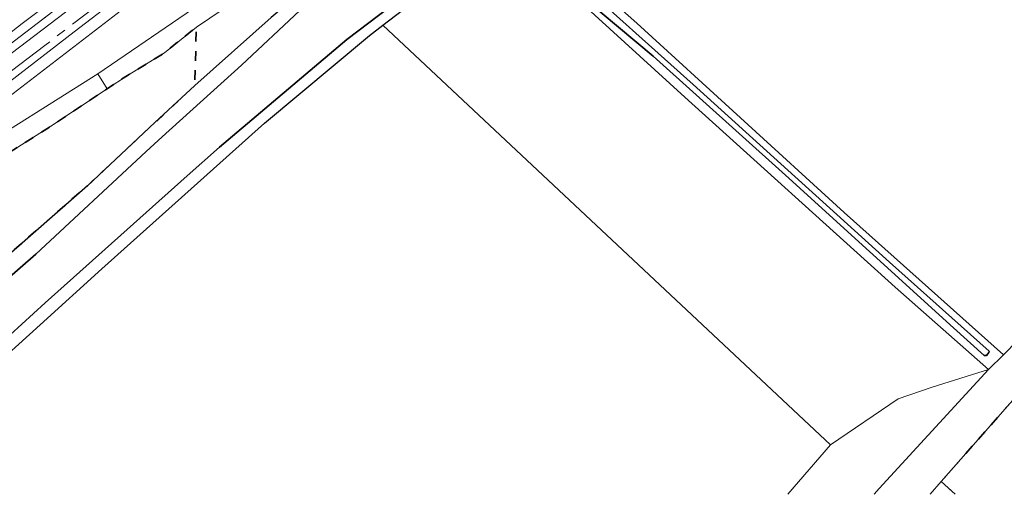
# Model space of a CAD drawing. Extents: x 105780 to 185197, y 477999 to 525027.
# Tile 216 of 562: x 107464 to 107669, y 478000 to 478099. Entities that reach past the tile are written whole.
import ezdxf

# ---------------------------------------------------------------- set-up
doc = ezdxf.new("R2010")
doc.units = 0
doc.linetypes.add('AM-AS', pattern=[16, 10, -2, 2, -2])
doc.linetypes.add('XX-HIDDEN', pattern=[4, 2, -2])
for name, color, linetype, lineweight in [('B-GV-GR-GRAS_GAZON-G', 252, 'Continuous', 13), ('B-GV-GR-MATERIAALGRENS-G', 252, 'XX-HIDDEN', 35), ('B-RO-IE-TERREINAFSCHEIDING_KUNSTMATIG_SCHUTTING-G', 252, 'IE-TERREINAFSCHEIDING-KUNSTMATIG-DICHT', 18), ('B-WE-AM-AS_SPOOR-G', 252, 'AM-AS', 18), ('B-WE-GW-WATERGANG_SLOOT_INSTEEK-G', 252, 'Continuous', 30), ('B-WE-KW-KUNSTWERK-GV', 170, 'Continuous', 18), ('B-WE-OG-TERREIN_ONBEGROEID-GV', 252, 'Continuous', 18), ('B1-WE-GR-BOUWLAND-GV', 80, 'Continuous', 13), ('B1-WE-KW-KUNSTWERK_PERRON-GV', 252, 'Continuous', 18), ('B1-WE-VH-VERHARDING_ASFALT-GV', 252, 'Continuous', 18), ('B1-WE-VH-VERHARDING_GESLOTEN-GV', 252, 'Continuous', 18), ('B1-WE-VH-VERHARDING_HALFVERHARDING-GV', 252, 'Continuous', 18)]:
    doc.layers.add(name, color=color, linetype=linetype, lineweight=lineweight)
doc.linetypes.add('IE-TERREINAFSCHEIDING-KUNSTMATIG-DICHT', pattern='A,8,-1,[82,NLCS.SHX,S=0.75,R=90,X=0,Y=0],-1', length=10)

msp = doc.modelspace()

# ---------------------------------------------------------------- linework, layer by layer
at = {"layer": 'B-GV-GR-GRAS_GAZON-G', "flags": 128}
for points in [[(107565.333, 478117.211), (107539.943, 478097.716), (107633.137, 478010.328), (107647.16, 478019.933), (107654.303, 478022.314), (107666.027, 478026.003), (107646.594, 478043.179), (107602.79, 478082.734), (107577.823, 478105.562)], [(107497.264, 478109.972), (107450.259, 478073.77)], [(107579.575, 478109.964), (107592.791, 478098.171), (107635.964, 478058.731), (107669.155, 478029.078), (107672.17, 478032.184)], [(107456.391, 478087.17), (107479.979, 478105.136)], [(107480.561, 478087.569), (107500.295, 478101.087)], [(107357.766, 478000.013), (107365.848, 478006.158), (107398.045, 478030.904), (107411.29, 478040.606), (107426.827, 478052.296), (107438.806, 478060.947), (107452.572, 478069.992), (107480.561, 478087.569)]]:
    msp.add_lwpolyline(points, dxfattribs=at)
at = {"layer": 'B-GV-GR-MATERIAALGRENS-G', "flags": 128}
for points in [[(107771.044, 478105.228), (107749.44, 478124.625), (107748.315, 478124.956), (107747.058, 478124.361), (107746.331, 478122.575), (107745.405, 478118.341), (107744.148, 478112.785), (107740.584, 478099), (107740.446, 478098.314), (107748.757, 478090.907), (107749.245, 478090.97), (107750.325, 478090.948), (107751.256, 478090.25), (107752.547, 478088.832), (107751.922, 478088.086), (107751.237, 478087.347), (107750.723, 478086.743), (107750.447, 478086.455), (107749.192, 478085.139), (107746.315, 478087.785), (107746.182, 478088.645), (107739.691, 478094.568), (107739.166, 478092.878), (107738.24, 478090.199), (107736.884, 478087.355), (107735.098, 478084.014), (107733.577, 478081.831), (107723.595, 478070.656), (107721.015, 478067.745), (107718.501, 478064.901), (107711.093, 478056.897), (107703.222, 478047.902), (107697.996, 478042.411), (107694.16, 478038.443), (107689.397, 478034.143), (107685.164, 478031.167), (107680.931, 478028.521), (107677.623, 478026.338), (107675, 478023.856), (107682.167, 478017.453), (107686.805, 478013.265), (107686.42, 478012.173), (107685.725, 478011.45), (107685.428, 478011.141), (107684.277, 478010.467), (107683.58, 478010.49), (107672.008, 478020.717), (107656.149, 478002.676), (107659.079, 478000.013)], [(107406.773, 478000.013), (107428.404, 478019.592), (107456.298, 478044.906), (107478.411, 478064.295), (107492.483, 478077.433), (107500.756, 478085.157), (107501.112, 478097.308), (107494.46, 478091.975), (107486.758, 478087.287), (107482.568, 478084.497), (107470.819, 478076.675), (107455.673, 478067.101), (107430.434, 478050.824), (107409.255, 478033.907), (107400.703, 478027.544), (107378.881, 478010.876), (107364.503, 478000.013)]]:
    msp.add_lwpolyline(points, dxfattribs=at)
at = {"layer": 'B-RO-IE-TERREINAFSCHEIDING_KUNSTMATIG_SCHUTTING-G', "flags": 128}
for points in [[(107682.286, 478262.602), (107669.262, 478252.562), (107662.71, 478247.511), (107624.443, 478218.011), (107459.914, 478091.989), (107444.916, 478080.573), (107401.461, 478047.181), (107391.924, 478039.793), (107378.031, 478028.863), (107364.658, 478018.132), (107342.43, 478000.013)], [(107360.468, 478016.653), (107363.17, 478018.814), (107362.99, 478019.058), (107367.991, 478023.099), (107375.231, 478028.89), (107382.583, 478034.705), (107392.778, 478042.647), (107400.413, 478048.58), (107407.3, 478053.94), (107415.807, 478060.499), (107424.91, 478067.413), (107431.44, 478072.484), (107437.156, 478076.849), (107442.755, 478081.126), (107448.112, 478085.258), (107454.146, 478089.856), (107459.548, 478094.021), (107464.838, 478098.051), (107471.704, 478103.306), (107477.071, 478107.424), (107483.622, 478112.438), (107490.579, 478117.799), (107495.905, 478121.848), (107502.567, 478126.972), (107509.416, 478132.247), (107514.476, 478136.093), (107519.371, 478139.828), (107526.839, 478145.545), (107533.13, 478150.338), (107539.786, 478155.475), (107548.341, 478162.006), (107555.328, 478167.354), (107560.13, 478171.027), (107566.865, 478176.213), (107573.384, 478181.196), (107577.295, 478184.219), (107582.221, 478187.972), (107587.955, 478192.394), (107596.334, 478198.772), (107604.719, 478205.186), (107610.924, 478209.914), (107620.676, 478217.361), (107626.284, 478221.682), (107635.054, 478228.372), (107642.14, 478233.814), (107649.232, 478239.269), (107655.23, 478243.864), (107662.825, 478249.663), (107670.23, 478255.331), (107677.649, 478261.002), (107679.497, 478262.418)]]:
    msp.add_lwpolyline(points, dxfattribs=at)
at = {"layer": 'B-WE-AM-AS_SPOOR-G', "flags": 128}
msp.add_lwpolyline([(107625.547, 478207.578), (107536.8, 478144.293), (107518.264, 478130.676), (107501.525, 478117.997), (107469.577, 478093.502), (107459.646, 478085.988), (107449.967, 478078.385), (107436.748, 478068.458), (107390.71, 478033.374), (107378.224, 478023.464), (107365.778, 478013.906), (107353.834, 478004.547), (107348.375, 478000.013)], dxfattribs=at)
at = {"layer": 'B-WE-GW-WATERGANG_SLOOT_INSTEEK-G', "flags": 128}
for points in [[(107426.949, 478000.013), (107440.441, 478013.229), (107469.621, 478039.895), (107499.204, 478066.33), (107505.95, 478072.359), (107532.43, 478094.741), (107559.089, 478115.012), (107564.4, 478118.833), (107592.98, 478139.394), (107632.093, 478167.6), (107666.507, 478191.763), (107700.079, 478216.043), (107716.809, 478227.921), (107729.868, 478234.054), (107736.425, 478236.552), (107761.573, 478246.132), (107809.929, 478264.817), (107821.167, 478268.973), (107830.63, 478274.316), (107855.654, 478290.921), (107881.53, 478308.146)], [(107855.954, 478304.096), (107830.931, 478287.491), (107816.256, 478279.062), (107804.901, 478274.169), (107785.389, 478266.656), (107755.385, 478255.502), (107732.547, 478246.691), (107725.905, 478244.129), (107712.637, 478238.105), (107701.234, 478229.944), (107682.69, 478216.617), (107652.963, 478195.653), (107622.479, 478173.436), (107591.469, 478151.331), (107561.514, 478129.211), (107558.441, 478126.966), (107522.608, 478100.791), (107510.525, 478089.372), (107494.001, 478074.453), (107490.648, 478071.425), (107467.662, 478050.046), (107439.889, 478025.784), (107423.214, 478010.426), (107411.805, 478000.013)], [(107558.441, 478126.966), (107556.387, 478129.77), (107529.594, 478110.141), (107516.677, 478099.367), (107500.756, 478085.157), (107492.483, 478077.433), (107478.411, 478064.295), (107456.298, 478044.906), (107428.404, 478019.592), (107406.773, 478000.013)], [(107411.805, 478000.013), (107423.214, 478010.426), (107439.889, 478025.784), (107467.662, 478050.046), (107490.648, 478071.425), (107494.001, 478074.453), (107510.525, 478089.372), (107522.608, 478100.791), (107558.441, 478126.966)], [(107429.38, 478000.013), (107444.869, 478013.873), (107468.568, 478035.331), (107481.419, 478046.967), (107515.292, 478077.359), (107537.177, 478095.592), (107539.943, 478097.716), (107565.333, 478117.211), (107565.502, 478117.329), (107564.4, 478118.833), (107559.089, 478115.012), (107532.43, 478094.741), (107505.95, 478072.359), (107499.204, 478066.33), (107469.621, 478039.895), (107440.441, 478013.229), (107426.949, 478000.013)]]:
    msp.add_lwpolyline(points, dxfattribs=at)
for points in [[(107669.155, 478029.078), (107635.964, 478058.731), (107592.791, 478098.171), (107579.575, 478109.964), (107578.315, 478110.299), (107576.724, 478109.69), (107575.864, 478108.543), (107576.267, 478107.272), (107577.823, 478105.562), (107602.79, 478082.734), (107646.594, 478043.179), (107666.027, 478026.003)], [(107658.699, 478034.67), (107623.743, 478066.503), (107596.168, 478091.267), (107577.944, 478106.615), (107577.533, 478107.359), (107577.863, 478108.303), (107578.606, 478108.608), (107604.516, 478085.345), (107645.405, 478048.363), (107666.117, 478029.8), (107666.062, 478029.546), (107665.85, 478029.271), (107665.554, 478028.932), (107665.119, 478028.919)], [(107666.117, 478029.8), (107645.405, 478048.363), (107604.516, 478085.345), (107578.606, 478108.608), (107577.863, 478108.303), (107577.533, 478107.359), (107577.944, 478106.615), (107596.168, 478091.267), (107623.743, 478066.503), (107658.699, 478034.67), (107665.119, 478028.919), (107665.554, 478028.932), (107665.85, 478029.271), (107666.062, 478029.546)]]:
    msp.add_lwpolyline(points, close=True, dxfattribs=at)
at = {"layer": 'B-WE-KW-KUNSTWERK-GV', "flags": 128}
msp.add_lwpolyline([(107459.914, 478091.989), (107621.71, 478215.91), (107624.443, 478218.011), (107662.71, 478247.511), (107668.483, 478251.961), (107669.262, 478252.562), (107679.995, 478260.836)], dxfattribs=at)
at = {"layer": 'B-WE-OG-TERREIN_ONBEGROEID-GV', "flags": 128}
for points in [[(107642.206, 478000.013), (107643.238, 478001.194), (107666.027, 478026.003), (107654.303, 478022.314), (107647.16, 478019.933), (107633.137, 478010.328), (107624.211, 478000.013)], [(107659.079, 478000.013), (107656.149, 478002.676), (107653.852, 478000.013)]]:
    msp.add_lwpolyline(points, dxfattribs=at)
at = {"layer": 'B1-WE-GR-BOUWLAND-GV', "flags": 128}
for points in [[(107633.137, 478010.328), (107539.943, 478097.716), (107537.177, 478095.592), (107515.292, 478077.359), (107481.419, 478046.967), (107468.568, 478035.331), (107444.869, 478013.873), (107429.38, 478000.013)], [(107624.211, 478000.013), (107633.137, 478010.328)]]:
    msp.add_lwpolyline(points, dxfattribs=at)
at = {"layer": 'B1-WE-KW-KUNSTWERK_PERRON-GV', "flags": 128}
msp.add_lwpolyline([(107450.259, 478073.77), (107497.264, 478109.972), (107524.596, 478130.576), (107547.007, 478146.913), (107601.353, 478185.635), (107602.026, 478186.25), (107623.599, 478201.374), (107625.637, 478202.804), (107628.533, 478204.834), (107627.17, 478206.889), (107622.915, 478203.89), (107614.715, 478198.152), (107557.817, 478157.506), (107537.639, 478143), (107511.047, 478123.498), (107475.674, 478096.38), (107445.614, 478073.159)], dxfattribs=at)
at = {"layer": 'B1-WE-VH-VERHARDING_ASFALT-GV', "flags": 128}
for points in [[(107672.17, 478032.184), (107669.155, 478029.078), (107666.027, 478026.003), (107643.238, 478001.194), (107642.206, 478000.013)], [(107653.852, 478000.013), (107656.149, 478002.676), (107672.008, 478020.717), (107675, 478023.856)]]:
    msp.add_lwpolyline(points, dxfattribs=at)
at = {"layer": 'B1-WE-VH-VERHARDING_GESLOTEN-GV', "flags": 128}
for points in [[(107342.43, 478000.013), (107364.658, 478018.132), (107378.031, 478028.863), (107391.924, 478039.793), (107401.461, 478047.181), (107444.916, 478080.573), (107459.914, 478091.989), (107621.71, 478215.91), (107624.443, 478218.011), (107662.71, 478247.511), (107669.262, 478252.562), (107679.995, 478260.836), (107682.286, 478262.602), (107679.497, 478262.418)], [(107500.295, 478101.087), (107480.561, 478087.569), (107482.568, 478084.497), (107486.758, 478087.287), (107494.46, 478091.975), (107501.112, 478097.308), (107537.448, 478121.9)], [(107471.704, 478103.306), (107464.838, 478098.051), (107459.548, 478094.021)], [(107364.503, 478000.013), (107378.881, 478010.876), (107400.703, 478027.544), (107409.255, 478033.907), (107430.434, 478050.824), (107455.673, 478067.101), (107470.819, 478076.675), (107482.568, 478084.497), (107480.561, 478087.569), (107452.572, 478069.992), (107438.806, 478060.947), (107426.827, 478052.296), (107411.29, 478040.606), (107398.045, 478030.904), (107365.848, 478006.158), (107357.766, 478000.013)]]:
    msp.add_lwpolyline(points, dxfattribs=at)
at = {"layer": 'B1-WE-VH-VERHARDING_HALFVERHARDING-GV', "flags": 128}
for points in [[(107445.614, 478073.159), (107475.674, 478096.38), (107511.047, 478123.498)], [(107479.979, 478105.136), (107456.391, 478087.17)], [(107459.548, 478094.021), (107464.838, 478098.051), (107471.704, 478103.306)]]:
    msp.add_lwpolyline(points, dxfattribs=at)

doc.saveas('drawing.dxf')
